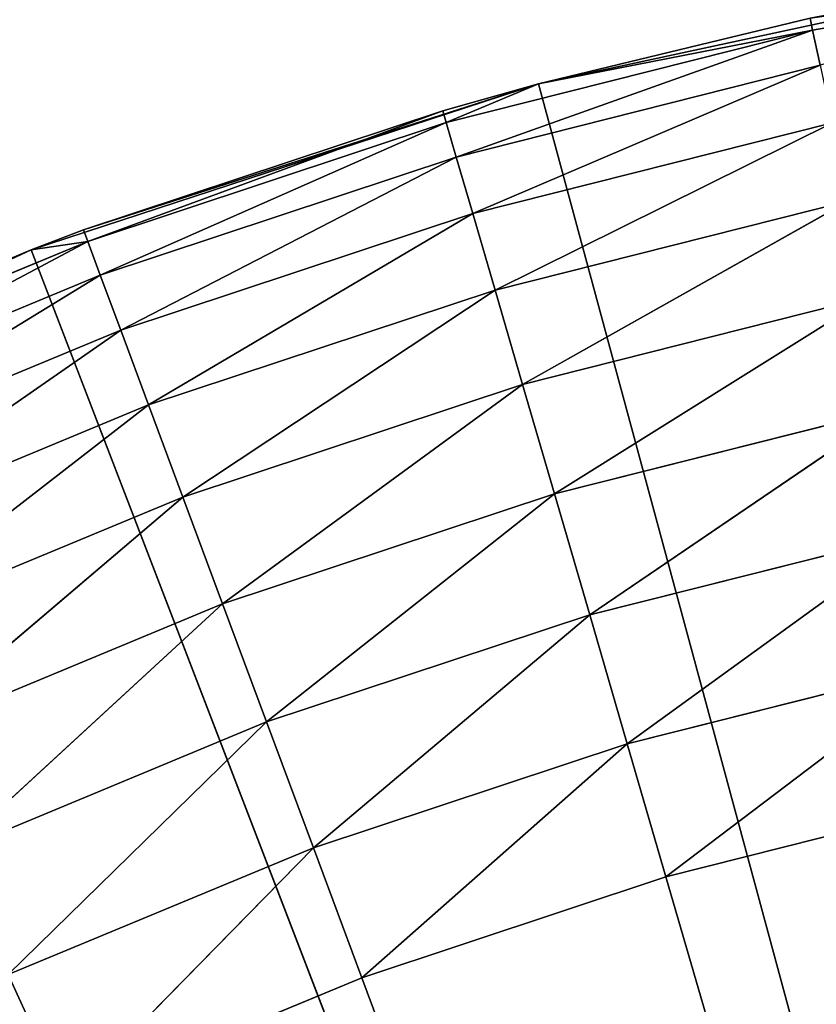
# Model space of a CAD drawing. Extents: x 0.4 to 80.4, y 0.1 to 20.1.
# Tile 591 of 656: x 78.1601 to 78.26, y 18.0792 to 18.2026. Entities that reach past the tile are written whole.
import ezdxf

# ---------------------------------------------------------------- set-up
doc = ezdxf.new("R2010")
doc.units = 0
doc.header["$LTSCALE"] = 2.54
doc.layers.get('0').update_dxf_attribs({"color": 13, "linetype": 'CONTINUOUS'})

# ---------------------------------------------------------------- blocks, each defined once
blk = doc.blocks.new('P__KA_KUCHENNA_MOLISA_STL')
at = {"color": 0}
for p, q in [((78.25954, 18.20128, 88.98264), (78.30619, 18.20948, 88.98264)), ((78.25954, 18.20128, 88.98264), (78.30619, 18.20948, 88.98264)), ((78.22518, 18.19453, 89.4), (78.29059, 18.20867, 89.4)), ((78.22518, 18.19453, 89.4), (78.29059, 18.20867, 89.4)), ((78.22518, 18.19453, 89.4), (78.25922, 18.20277, 89)), ((78.25922, 18.20277, 89), (78.22518, 18.19453, 89)), ((78.22518, 18.19453, 89.4), (78.25922, 18.20277, 89)), ((78.25922, 18.20277, 89), (78.22518, 18.19453, 89)), ((78.25922, 18.20277, 89), (78.25954, 18.20128, 88.98264)), ((78.25922, 18.20277, 89), (78.25954, 18.20128, 88.98264)), ((78.25954, 18.20128, 88.98264), (78.21361, 18.1897, 88.98264)), ((78.25954, 18.20128, 88.98264), (78.21361, 18.1897, 88.98264)), ((78.25954, 18.20128, 88.98264), (78.21487, 18.18537, 88.9658)), ((78.25954, 18.20128, 88.98264), (78.21487, 18.18537, 88.9658)), ((78.25954, 18.20128, 88.98264), (78.22518, 18.19453, 89)), ((78.25954, 18.20128, 88.98264), (78.22518, 18.19453, 89)), ((78.26048, 18.19687, 88.9658), (78.25954, 18.20128, 88.98264)), ((78.26048, 18.19687, 88.9658), (78.25954, 18.20128, 88.98264)), ((78.26048, 18.19687, 88.9658), (78.21487, 18.18537, 88.9658)), ((78.26048, 18.19687, 88.9658), (78.21487, 18.18537, 88.9658)), ((78.26048, 18.19687, 88.9658), (78.21693, 18.1783, 88.95)), ((78.26048, 18.19687, 88.9658), (78.21693, 18.1783, 88.95)), ((78.16156, 18.17375, 89.4), (78.22518, 18.19453, 89.4)), ((78.16156, 18.17375, 89.4), (78.22518, 18.19453, 89.4)), ((78.16812, 18.17623, 89), (78.22518, 18.19453, 89.4)), ((78.16812, 18.17623, 89), (78.22518, 18.19453, 89.4)), ((78.22518, 18.19453, 89), (78.21318, 18.19116, 89)), ((78.21318, 18.19116, 89), (78.22518, 18.19453, 89.4)), ((78.21318, 18.19116, 89), (78.22518, 18.19453, 89.4)), ((78.22518, 18.19453, 89), (78.21318, 18.19116, 89)), ((78.22518, 18.19453, 89), (78.21361, 18.1897, 88.98264)), ((78.22518, 18.19453, 89), (78.21361, 18.1897, 88.98264)), ((78.22518, 18.19453, 89.4), (78.22518, 18.19453, 89)), ((78.22518, 18.19453, 89.4), (78.22518, 18.19453, 89)), ((78.22518, 18.19453, 89.4), (78.395, 17.56711, 89.4)), ((78.22518, 18.19453, 89.4), (78.395, 17.56711, 89.4)), ((78.21318, 18.19116, 89), (78.16812, 18.17623, 89)), ((78.21318, 18.19116, 89), (78.16812, 18.17623, 89)), ((78.16865, 18.1748, 88.98264), (78.21318, 18.19116, 89)), ((78.16865, 18.1748, 88.98264), (78.21318, 18.19116, 89)), ((78.21361, 18.1897, 88.98264), (78.21318, 18.19116, 89)), ((78.21361, 18.1897, 88.98264), (78.21318, 18.19116, 89)), ((78.16865, 18.1748, 88.98264), (78.21361, 18.1897, 88.98264)), ((78.16865, 18.1748, 88.98264), (78.21361, 18.1897, 88.98264)), ((78.17022, 18.17057, 88.9658), (78.21361, 18.1897, 88.98264)), ((78.17022, 18.17057, 88.9658), (78.21361, 18.1897, 88.98264)), ((78.21487, 18.18537, 88.9658), (78.21361, 18.1897, 88.98264)), ((78.21487, 18.18537, 88.9658), (78.21361, 18.1897, 88.98264)), ((78.26202, 18.18967, 88.95), (78.21693, 18.1783, 88.95)), ((78.26202, 18.18967, 88.95), (78.21693, 18.1783, 88.95)), ((78.26202, 18.18967, 88.95), (78.21973, 18.1687, 88.93572)), ((78.26202, 18.18967, 88.95), (78.21973, 18.1687, 88.93572)), ((78.17022, 18.17057, 88.9658), (78.21487, 18.18537, 88.9658)), ((78.17022, 18.17057, 88.9658), (78.21487, 18.18537, 88.9658)), ((78.17279, 18.16367, 88.95), (78.21487, 18.18537, 88.9658)), ((78.17279, 18.16367, 88.95), (78.21487, 18.18537, 88.9658)), ((78.21693, 18.1783, 88.95), (78.21487, 18.18537, 88.9658)), ((78.21693, 18.1783, 88.95), (78.21487, 18.18537, 88.9658)), ((78.26411, 18.17989, 88.93572), (78.21973, 18.1687, 88.93572)), ((78.26411, 18.17989, 88.93572), (78.21973, 18.1687, 88.93572)), ((78.26411, 18.17989, 88.93572), (78.22318, 18.15687, 88.92339)), ((78.26411, 18.17989, 88.93572), (78.22318, 18.15687, 88.92339)), ((78.17279, 18.16367, 88.95), (78.21693, 18.1783, 88.95)), ((78.17279, 18.16367, 88.95), (78.21693, 18.1783, 88.95)), ((78.17628, 18.1543, 88.93572), (78.21693, 18.1783, 88.95)), ((78.17628, 18.1543, 88.93572), (78.21693, 18.1783, 88.95)), ((78.21973, 18.1687, 88.93572), (78.21693, 18.1783, 88.95)), ((78.21973, 18.1687, 88.93572), (78.21693, 18.1783, 88.95)), ((78.16812, 18.17623, 89), (78.16156, 18.17375, 89.4)), ((78.16812, 18.17623, 89), (78.16156, 18.17375, 89.4)), ((78.16812, 18.17623, 89), (78.16156, 18.17375, 89)), ((78.16812, 18.17623, 89), (78.16156, 18.17375, 89)), ((78.16812, 18.17623, 89), (78.16865, 18.1748, 88.98264)), ((78.16812, 18.17623, 89), (78.16865, 18.1748, 88.98264)), ((78.16865, 18.1748, 88.98264), (78.12489, 18.15666, 88.98264)), ((78.16865, 18.1748, 88.98264), (78.12489, 18.15666, 88.98264)), ((78.16865, 18.1748, 88.98264), (78.12677, 18.15256, 88.9658)), ((78.16865, 18.1748, 88.98264), (78.12677, 18.15256, 88.9658)), ((78.16865, 18.1748, 88.98264), (78.16156, 18.17375, 89)), ((78.16865, 18.1748, 88.98264), (78.16156, 18.17375, 89)), ((78.17022, 18.17057, 88.9658), (78.16865, 18.1748, 88.98264)), ((78.17022, 18.17057, 88.9658), (78.16865, 18.1748, 88.98264)), ((78.10043, 18.14653, 89.4), (78.16156, 18.17375, 89.4)), ((78.10043, 18.14653, 89.4), (78.16156, 18.17375, 89.4)), ((78.16156, 18.17375, 89.4), (78.12426, 18.15804, 89)), ((78.16156, 18.17375, 89), (78.12426, 18.15804, 89)), ((78.16156, 18.17375, 89.4), (78.12426, 18.15804, 89)), ((78.16156, 18.17375, 89), (78.12426, 18.15804, 89)), ((78.16156, 18.17375, 89), (78.12489, 18.15666, 88.98264)), ((78.16156, 18.17375, 89), (78.12489, 18.15666, 88.98264)), ((78.16156, 18.17375, 89), (78.16156, 18.17375, 89.4)), ((78.16156, 18.17375, 89), (78.16156, 18.17375, 89.4)), ((78.395, 17.56711, 89.4), (78.16156, 18.17375, 89.4)), ((78.395, 17.56711, 89.4), (78.16156, 18.17375, 89.4)), ((78.17022, 18.17057, 88.9658), (78.12677, 18.15256, 88.9658)), ((78.17022, 18.17057, 88.9658), (78.12677, 18.15256, 88.9658)), ((78.17022, 18.17057, 88.9658), (78.12984, 18.14586, 88.95)), ((78.17022, 18.17057, 88.9658), (78.12984, 18.14586, 88.95)), ((78.17279, 18.16367, 88.95), (78.17022, 18.17057, 88.9658)), ((78.17279, 18.16367, 88.95), (78.17022, 18.17057, 88.9658)), ((78.17628, 18.1543, 88.93572), (78.21973, 18.1687, 88.93572)), ((78.17628, 18.1543, 88.93572), (78.21973, 18.1687, 88.93572)), ((78.18058, 18.14275, 88.92339), (78.21973, 18.1687, 88.93572)), ((78.18058, 18.14275, 88.92339), (78.21973, 18.1687, 88.93572)), ((78.22318, 18.15687, 88.92339), (78.21973, 18.1687, 88.93572)), ((78.22318, 18.15687, 88.92339), (78.21973, 18.1687, 88.93572)), ((78.26668, 18.16784, 88.92339), (78.22318, 18.15687, 88.92339)), ((78.26668, 18.16784, 88.92339), (78.22318, 18.15687, 88.92339)), ((78.26668, 18.16784, 88.92339), (78.22717, 18.14316, 88.9134)), ((78.26668, 18.16784, 88.92339), (78.22717, 18.14316, 88.9134)), ((78.17279, 18.16367, 88.95), (78.12984, 18.14586, 88.95)), ((78.17279, 18.16367, 88.95), (78.12984, 18.14586, 88.95)), ((78.17279, 18.16367, 88.95), (78.134, 18.13677, 88.93572)), ((78.17279, 18.16367, 88.95), (78.134, 18.13677, 88.93572)), ((78.17628, 18.1543, 88.93572), (78.17279, 18.16367, 88.95)), ((78.17628, 18.1543, 88.93572), (78.17279, 18.16367, 88.95)), ((78.18058, 18.14275, 88.92339), (78.22318, 18.15687, 88.92339)), ((78.18058, 18.14275, 88.92339), (78.22318, 18.15687, 88.92339)), ((78.18557, 18.12937, 88.9134), (78.22318, 18.15687, 88.92339)), ((78.18557, 18.12937, 88.9134), (78.22318, 18.15687, 88.92339)), ((78.22717, 18.14316, 88.9134), (78.22318, 18.15687, 88.92339)), ((78.22717, 18.14316, 88.9134), (78.22318, 18.15687, 88.92339)), ((78.17628, 18.1543, 88.93572), (78.134, 18.13677, 88.93572)), ((78.17628, 18.1543, 88.93572), (78.134, 18.13677, 88.93572)), ((78.17628, 18.1543, 88.93572), (78.13914, 18.12556, 88.92339)), ((78.17628, 18.1543, 88.93572), (78.13914, 18.12556, 88.92339)), ((78.18058, 18.14275, 88.92339), (78.17628, 18.1543, 88.93572)), ((78.18058, 18.14275, 88.92339), (78.17628, 18.1543, 88.93572)), ((78.26967, 18.15387, 88.9134), (78.22717, 18.14316, 88.9134)), ((78.26967, 18.15387, 88.9134), (78.22717, 18.14316, 88.9134)), ((78.26967, 18.15387, 88.9134), (78.23159, 18.12799, 88.90603)), ((78.26967, 18.15387, 88.9134), (78.23159, 18.12799, 88.90603)), ((78.18058, 18.14275, 88.92339), (78.13914, 18.12556, 88.92339)), ((78.18058, 18.14275, 88.92339), (78.13914, 18.12556, 88.92339)), ((78.18058, 18.14275, 88.92339), (78.14509, 18.11258, 88.9134)), ((78.18058, 18.14275, 88.92339), (78.14509, 18.11258, 88.9134)), ((78.18557, 18.12937, 88.9134), (78.18058, 18.14275, 88.92339)), ((78.18557, 18.12937, 88.9134), (78.18058, 18.14275, 88.92339)), ((78.18557, 18.12937, 88.9134), (78.22717, 18.14316, 88.9134)), ((78.18557, 18.12937, 88.9134), (78.22717, 18.14316, 88.9134)), ((78.19108, 18.11457, 88.90603), (78.22717, 18.14316, 88.9134)), ((78.19108, 18.11457, 88.90603), (78.22717, 18.14316, 88.9134)), ((78.23159, 18.12799, 88.90603), (78.22717, 18.14316, 88.9134)), ((78.23159, 18.12799, 88.90603), (78.22717, 18.14316, 88.9134)), ((78.27297, 18.13842, 88.90603), (78.23159, 18.12799, 88.90603)), ((78.27297, 18.13842, 88.90603), (78.23159, 18.12799, 88.90603)), ((78.27297, 18.13842, 88.90603), (78.2363, 18.11183, 88.90152)), ((78.27297, 18.13842, 88.90603), (78.2363, 18.11183, 88.90152)), ((78.18557, 18.12937, 88.9134), (78.14509, 18.11258, 88.9134)), ((78.18557, 18.12937, 88.9134), (78.14509, 18.11258, 88.9134)), ((78.18557, 18.12937, 88.9134), (78.15167, 18.09822, 88.90603)), ((78.18557, 18.12937, 88.9134), (78.15167, 18.09822, 88.90603)), ((78.19108, 18.11457, 88.90603), (78.18557, 18.12937, 88.9134)), ((78.19108, 18.11457, 88.90603), (78.18557, 18.12937, 88.9134)), ((78.19108, 18.11457, 88.90603), (78.23159, 18.12799, 88.90603)), ((78.19108, 18.11457, 88.90603), (78.23159, 18.12799, 88.90603)), ((78.19696, 18.09879, 88.90152), (78.23159, 18.12799, 88.90603)), ((78.19696, 18.09879, 88.90152), (78.23159, 18.12799, 88.90603)), ((78.2363, 18.11183, 88.90152), (78.23159, 18.12799, 88.90603)), ((78.2363, 18.11183, 88.90152), (78.23159, 18.12799, 88.90603)), ((78.27648, 18.12196, 88.90152), (78.2363, 18.11183, 88.90152)), ((78.27648, 18.12196, 88.90152), (78.2363, 18.11183, 88.90152)), ((78.27648, 18.12196, 88.90152), (78.24116, 18.09516, 88.9)), ((78.27648, 18.12196, 88.90152), (78.24116, 18.09516, 88.9)), ((78.19108, 18.11457, 88.90603), (78.15167, 18.09822, 88.90603)), ((78.19108, 18.11457, 88.90603), (78.15167, 18.09822, 88.90603)), ((78.19108, 18.11457, 88.90603), (78.15868, 18.08291, 88.90152)), ((78.19108, 18.11457, 88.90603), (78.15868, 18.08291, 88.90152)), ((78.19696, 18.09879, 88.90152), (78.19108, 18.11457, 88.90603)), ((78.19696, 18.09879, 88.90152), (78.19108, 18.11457, 88.90603)), ((78.19696, 18.09879, 88.90152), (78.2363, 18.11183, 88.90152)), ((78.19696, 18.09879, 88.90152), (78.2363, 18.11183, 88.90152)), ((78.20302, 18.08252, 88.9), (78.2363, 18.11183, 88.90152)), ((78.20302, 18.08252, 88.9), (78.2363, 18.11183, 88.90152)), ((78.24116, 18.09516, 88.9), (78.2363, 18.11183, 88.90152)), ((78.24116, 18.09516, 88.9), (78.2363, 18.11183, 88.90152)), ((78.24116, 18.09516, 88.9), (78.28011, 18.10498, 88.9)), ((78.24116, 18.09516, 88.9), (78.28011, 18.10498, 88.9)), ((78.19696, 18.09879, 88.90152), (78.15868, 18.08291, 88.90152)), ((78.19696, 18.09879, 88.90152), (78.15868, 18.08291, 88.90152)), ((78.19696, 18.09879, 88.90152), (78.16591, 18.06713, 88.9)), ((78.19696, 18.09879, 88.90152), (78.16591, 18.06713, 88.9)), ((78.20302, 18.08252, 88.9), (78.19696, 18.09879, 88.90152)), ((78.20302, 18.08252, 88.9), (78.19696, 18.09879, 88.90152)), ((78.20302, 18.08252, 88.9), (78.24116, 18.09516, 88.9)), ((78.20302, 18.08252, 88.9), (78.24116, 18.09516, 88.9)), ((78.24116, 18.09516, 88.9), (78.395, 17.56711, 88.9)), ((78.24116, 18.09516, 88.9), (78.395, 17.56711, 88.9)), ((78.16591, 18.06713, 88.9), (78.15868, 18.08291, 88.90152)), ((78.16591, 18.06713, 88.9), (78.15868, 18.08291, 88.90152)), ((78.16591, 18.06713, 88.9), (78.20302, 18.08252, 88.9)), ((78.16591, 18.06713, 88.9), (78.20302, 18.08252, 88.9)), ((78.395, 17.56711, 88.9), (78.20302, 18.08252, 88.9)), ((78.395, 17.56711, 88.9), (78.20302, 18.08252, 88.9))]:
    blk.add_line(p, q, dxfattribs=at)
mesh = blk.add_polyface(dxfattribs=at)
corners = [(78.17003, 17.83523, 89.4), (78.12689, 17.79209, 89.4), (0.395, 19.86711, 89.4)]
mesh.append_faces([[corners[k] for k in face] for face in [(0, 1, 2)]], dxfattribs={"color": 0})
mesh = blk.add_polyface(dxfattribs=at)
corners = [(80.395, 19.86711, 89.4), (78.27529, 17.896, 89.4), (0.395, 19.86711, 89.4)]
mesh.append_faces([[corners[k] for k in face] for face in [(0, 1, 2)]], dxfattribs={"color": 0})
mesh = blk.add_polyface(dxfattribs=at)
corners = [(78.27529, 17.896, 89.4), (78.22, 17.87022, 89.4), (0.395, 19.86711, 89.4)]
mesh.append_faces([[corners[k] for k in face] for face in [(0, 1, 2)]], dxfattribs={"color": 0})
mesh = blk.add_polyface(dxfattribs=at)
corners = [(78.22, 17.87022, 89.4), (78.17003, 17.83523, 89.4), (0.395, 19.86711, 89.4)]
mesh.append_faces([[corners[k] for k in face] for face in [(0, 1, 2)]], dxfattribs={"color": 0})
mesh = blk.add_polyface(dxfattribs=at)
corners = [(80.395, 19.86711, 89.5), (0.395, 19.86711, 89.5), (2.51471, 17.896, 89.5)]
mesh.append_faces([[corners[k] for k in face] for face in [(0, 1, 2)]], dxfattribs={"color": 0})
mesh = blk.add_polyface(dxfattribs=at)
corners = [(80.395, 19.86711, 89.5), (2.51471, 17.896, 89.5), (2.57, 17.87022, 89.5)]
mesh.append_faces([[corners[k] for k in face] for face in [(0, 1, 2)]], dxfattribs={"color": 0})
mesh = blk.add_polyface(dxfattribs=at)
corners = [(80.395, 19.86711, 89.5), (2.57, 17.87022, 89.5), (2.61998, 17.83523, 89.5)]
mesh.append_faces([[corners[k] for k in face] for face in [(0, 1, 2)]], dxfattribs={"color": 0})
mesh = blk.add_polyface(dxfattribs=at)
corners = [(80.395, 19.86711, 89.5), (2.61998, 17.83523, 89.5), (2.66312, 17.79209, 89.5)]
mesh.append_faces([[corners[k] for k in face] for face in [(0, 1, 2)]], dxfattribs={"color": 0})
mesh = blk.add_polyface(dxfattribs=at)
corners = [(80.395, 19.86711, 89.5), (2.66312, 17.79209, 89.5), (2.69811, 17.74211, 89.5)]
mesh.append_faces([[corners[k] for k in face] for face in [(0, 1, 2)]], dxfattribs={"color": 0})
mesh = blk.add_polyface(dxfattribs=at)
corners = [(80.395, 19.86711, 89.5), (2.69811, 17.74211, 89.5), (78.17003, 17.83523, 89.5)]
mesh.append_faces([[corners[k] for k in face] for face in [(0, 1, 2)]], dxfattribs={"color": 0})
mesh = blk.add_polyface(dxfattribs=at)
corners = [(80.395, 19.86711, 89.5), (78.17003, 17.83523, 89.5), (78.22, 17.87022, 89.5)]
mesh.append_faces([[corners[k] for k in face] for face in [(0, 1, 2)]], dxfattribs={"color": 0})
mesh = blk.add_polyface(dxfattribs=at)
corners = [(80.395, 19.86711, 89.5), (78.22, 17.87022, 89.5), (78.27529, 17.896, 89.5)]
mesh.append_faces([[corners[k] for k in face] for face in [(0, 1, 2)]], dxfattribs={"color": 0})
mesh = blk.add_polyface(dxfattribs=at)
corners = [(78.25922, 18.20277, 89), (78.30619, 18.20948, 88.98264), (78.25954, 18.20128, 88.98264)]
mesh.append_faces([[corners[k] for k in face] for face in [(0, 1, 2)]], dxfattribs={"color": 0})
mesh = blk.add_polyface(dxfattribs=at)
corners = [(78.30619, 18.20948, 88.98264), (78.26048, 18.19687, 88.9658), (78.25954, 18.20128, 88.98264)]
mesh.append_faces([[corners[k] for k in face] for face in [(0, 1, 2)]], dxfattribs={"color": 0})
mesh = blk.add_polyface(dxfattribs=at)
corners = [(78.29059, 18.20867, 89.4), (78.25922, 18.20277, 89), (78.22518, 18.19453, 89.4)]
mesh.append_faces([[corners[k] for k in face] for face in [(0, 1, 2)]], dxfattribs={"color": 0})
mesh = blk.add_polyface(dxfattribs=at)
corners = [(78.395, 17.56711, 89.4), (78.29059, 18.20867, 89.4), (78.22518, 18.19453, 89.4)]
mesh.append_faces([[corners[k] for k in face] for face in [(0, 1, 2)]], dxfattribs={"color": 0})
mesh = blk.add_polyface(dxfattribs=at)
corners = [(78.22518, 18.19453, 89.4), (78.25922, 18.20277, 89), (78.22518, 18.19453, 89)]
mesh.append_faces([[corners[k] for k in face] for face in [(0, 1, 2)]], dxfattribs={"color": 0})
mesh = blk.add_polyface(dxfattribs=at)
corners = [(78.25922, 18.20277, 89), (78.25954, 18.20128, 88.98264), (78.22518, 18.19453, 89)]
mesh.append_faces([[corners[k] for k in face] for face in [(0, 1, 2)]], dxfattribs={"color": 0})
mesh = blk.add_polyface(dxfattribs=at)
corners = [(78.22518, 18.19453, 89), (78.25954, 18.20128, 88.98264), (78.21361, 18.1897, 88.98264)]
mesh.append_faces([[corners[k] for k in face] for face in [(0, 1, 2)]], dxfattribs={"color": 0})
mesh = blk.add_polyface(dxfattribs=at)
corners = [(78.25954, 18.20128, 88.98264), (78.21487, 18.18537, 88.9658), (78.21361, 18.1897, 88.98264)]
mesh.append_faces([[corners[k] for k in face] for face in [(0, 1, 2)]], dxfattribs={"color": 0})
mesh = blk.add_polyface(dxfattribs=at)
corners = [(78.25954, 18.20128, 88.98264), (78.26048, 18.19687, 88.9658), (78.21487, 18.18537, 88.9658)]
mesh.append_faces([[corners[k] for k in face] for face in [(0, 1, 2)]], dxfattribs={"color": 0})
mesh = blk.add_polyface(dxfattribs=at)
corners = [(78.26048, 18.19687, 88.9658), (78.21693, 18.1783, 88.95), (78.21487, 18.18537, 88.9658)]
mesh.append_faces([[corners[k] for k in face] for face in [(0, 1, 2)]], dxfattribs={"color": 0})
mesh = blk.add_polyface(dxfattribs=at)
corners = [(78.26048, 18.19687, 88.9658), (78.26202, 18.18967, 88.95), (78.21693, 18.1783, 88.95)]
mesh.append_faces([[corners[k] for k in face] for face in [(0, 1, 2)]], dxfattribs={"color": 0})
mesh = blk.add_polyface(dxfattribs=at)
corners = [(78.22518, 18.19453, 89.4), (78.16812, 18.17623, 89), (78.16156, 18.17375, 89.4)]
mesh.append_faces([[corners[k] for k in face] for face in [(0, 1, 2)]], dxfattribs={"color": 0})
mesh = blk.add_polyface(dxfattribs=at)
corners = [(78.395, 17.56711, 89.4), (78.22518, 18.19453, 89.4), (78.16156, 18.17375, 89.4)]
mesh.append_faces([[corners[k] for k in face] for face in [(0, 1, 2)]], dxfattribs={"color": 0})
mesh = blk.add_polyface(dxfattribs=at)
corners = [(78.22518, 18.19453, 89.4), (78.21318, 18.19116, 89), (78.16812, 18.17623, 89)]
mesh.append_faces([[corners[k] for k in face] for face in [(0, 1, 2)]], dxfattribs={"color": 0})
mesh = blk.add_polyface(dxfattribs=at)
corners = [(78.22518, 18.19453, 89.4), (78.22518, 18.19453, 89), (78.21318, 18.19116, 89)]
mesh.append_faces([[corners[k] for k in face] for face in [(0, 1, 2)]], dxfattribs={"color": 0})
mesh = blk.add_polyface(dxfattribs=at)
corners = [(78.22518, 18.19453, 89), (78.21361, 18.1897, 88.98264), (78.21318, 18.19116, 89)]
mesh.append_faces([[corners[k] for k in face] for face in [(0, 1, 2)]], dxfattribs={"color": 0})
mesh = blk.add_polyface(dxfattribs=at)
corners = [(78.21318, 18.19116, 89), (78.16865, 18.1748, 88.98264), (78.16812, 18.17623, 89)]
mesh.append_faces([[corners[k] for k in face] for face in [(0, 1, 2)]], dxfattribs={"color": 0})
mesh = blk.add_polyface(dxfattribs=at)
corners = [(78.21318, 18.19116, 89), (78.21361, 18.1897, 88.98264), (78.16865, 18.1748, 88.98264)]
mesh.append_faces([[corners[k] for k in face] for face in [(0, 1, 2)]], dxfattribs={"color": 0})
mesh = blk.add_polyface(dxfattribs=at)
corners = [(78.21361, 18.1897, 88.98264), (78.17022, 18.17057, 88.9658), (78.16865, 18.1748, 88.98264)]
mesh.append_faces([[corners[k] for k in face] for face in [(0, 1, 2)]], dxfattribs={"color": 0})
mesh = blk.add_polyface(dxfattribs=at)
corners = [(78.21361, 18.1897, 88.98264), (78.21487, 18.18537, 88.9658), (78.17022, 18.17057, 88.9658)]
mesh.append_faces([[corners[k] for k in face] for face in [(0, 1, 2)]], dxfattribs={"color": 0})
mesh = blk.add_polyface(dxfattribs=at)
corners = [(78.26202, 18.18967, 88.95), (78.21973, 18.1687, 88.93572), (78.21693, 18.1783, 88.95)]
mesh.append_faces([[corners[k] for k in face] for face in [(0, 1, 2)]], dxfattribs={"color": 0})
mesh = blk.add_polyface(dxfattribs=at)
corners = [(78.26202, 18.18967, 88.95), (78.26411, 18.17989, 88.93572), (78.21973, 18.1687, 88.93572)]
mesh.append_faces([[corners[k] for k in face] for face in [(0, 1, 2)]], dxfattribs={"color": 0})
mesh = blk.add_polyface(dxfattribs=at)
corners = [(78.21487, 18.18537, 88.9658), (78.17279, 18.16367, 88.95), (78.17022, 18.17057, 88.9658)]
mesh.append_faces([[corners[k] for k in face] for face in [(0, 1, 2)]], dxfattribs={"color": 0})
mesh = blk.add_polyface(dxfattribs=at)
corners = [(78.21487, 18.18537, 88.9658), (78.21693, 18.1783, 88.95), (78.17279, 18.16367, 88.95)]
mesh.append_faces([[corners[k] for k in face] for face in [(0, 1, 2)]], dxfattribs={"color": 0})
mesh = blk.add_polyface(dxfattribs=at)
corners = [(78.26411, 18.17989, 88.93572), (78.22318, 18.15687, 88.92339), (78.21973, 18.1687, 88.93572)]
mesh.append_faces([[corners[k] for k in face] for face in [(0, 1, 2)]], dxfattribs={"color": 0})
mesh = blk.add_polyface(dxfattribs=at)
corners = [(78.26668, 18.16784, 88.92339), (78.22318, 18.15687, 88.92339), (78.26411, 18.17989, 88.93572)]
mesh.append_faces([[corners[k] for k in face] for face in [(0, 1, 2)]], dxfattribs={"color": 0})
mesh = blk.add_polyface(dxfattribs=at)
corners = [(78.21693, 18.1783, 88.95), (78.17628, 18.1543, 88.93572), (78.17279, 18.16367, 88.95)]
mesh.append_faces([[corners[k] for k in face] for face in [(0, 1, 2)]], dxfattribs={"color": 0})
mesh = blk.add_polyface(dxfattribs=at)
corners = [(78.21693, 18.1783, 88.95), (78.21973, 18.1687, 88.93572), (78.17628, 18.1543, 88.93572)]
mesh.append_faces([[corners[k] for k in face] for face in [(0, 1, 2)]], dxfattribs={"color": 0})
mesh = blk.add_polyface(dxfattribs=at)
corners = [(78.16156, 18.17375, 89.4), (78.16812, 18.17623, 89), (78.16156, 18.17375, 89)]
mesh.append_faces([[corners[k] for k in face] for face in [(0, 1, 2)]], dxfattribs={"color": 0})
mesh = blk.add_polyface(dxfattribs=at)
corners = [(78.16812, 18.17623, 89), (78.16865, 18.1748, 88.98264), (78.16156, 18.17375, 89)]
mesh.append_faces([[corners[k] for k in face] for face in [(0, 1, 2)]], dxfattribs={"color": 0})
mesh = blk.add_polyface(dxfattribs=at)
corners = [(78.16156, 18.17375, 89), (78.16865, 18.1748, 88.98264), (78.12489, 18.15666, 88.98264)]
mesh.append_faces([[corners[k] for k in face] for face in [(0, 1, 2)]], dxfattribs={"color": 0})
mesh = blk.add_polyface(dxfattribs=at)
corners = [(78.16865, 18.1748, 88.98264), (78.12677, 18.15256, 88.9658), (78.12489, 18.15666, 88.98264)]
mesh.append_faces([[corners[k] for k in face] for face in [(0, 1, 2)]], dxfattribs={"color": 0})
mesh = blk.add_polyface(dxfattribs=at)
corners = [(78.16865, 18.1748, 88.98264), (78.17022, 18.17057, 88.9658), (78.12677, 18.15256, 88.9658)]
mesh.append_faces([[corners[k] for k in face] for face in [(0, 1, 2)]], dxfattribs={"color": 0})
mesh = blk.add_polyface(dxfattribs=at)
corners = [(78.16156, 18.17375, 89.4), (78.12426, 18.15804, 89), (78.10043, 18.14653, 89.4)]
mesh.append_faces([[corners[k] for k in face] for face in [(0, 1, 2)]], dxfattribs={"color": 0})
mesh = blk.add_polyface(dxfattribs=at)
corners = [(78.395, 17.56711, 89.4), (78.16156, 18.17375, 89.4), (78.10043, 18.14653, 89.4)]
mesh.append_faces([[corners[k] for k in face] for face in [(0, 1, 2)]], dxfattribs={"color": 0})
mesh = blk.add_polyface(dxfattribs=at)
corners = [(78.16156, 18.17375, 89.4), (78.16156, 18.17375, 89), (78.12426, 18.15804, 89)]
mesh.append_faces([[corners[k] for k in face] for face in [(0, 1, 2)]], dxfattribs={"color": 0})
mesh = blk.add_polyface(dxfattribs=at)
corners = [(78.16156, 18.17375, 89), (78.12489, 18.15666, 88.98264), (78.12426, 18.15804, 89)]
mesh.append_faces([[corners[k] for k in face] for face in [(0, 1, 2)]], dxfattribs={"color": 0})
mesh = blk.add_polyface(dxfattribs=at)
corners = [(78.17022, 18.17057, 88.9658), (78.12984, 18.14586, 88.95), (78.12677, 18.15256, 88.9658)]
mesh.append_faces([[corners[k] for k in face] for face in [(0, 1, 2)]], dxfattribs={"color": 0})
mesh = blk.add_polyface(dxfattribs=at)
corners = [(78.17022, 18.17057, 88.9658), (78.17279, 18.16367, 88.95), (78.12984, 18.14586, 88.95)]
mesh.append_faces([[corners[k] for k in face] for face in [(0, 1, 2)]], dxfattribs={"color": 0})
mesh = blk.add_polyface(dxfattribs=at)
corners = [(78.21973, 18.1687, 88.93572), (78.18058, 18.14275, 88.92339), (78.17628, 18.1543, 88.93572)]
mesh.append_faces([[corners[k] for k in face] for face in [(0, 1, 2)]], dxfattribs={"color": 0})
mesh = blk.add_polyface(dxfattribs=at)
corners = [(78.22318, 18.15687, 88.92339), (78.18058, 18.14275, 88.92339), (78.21973, 18.1687, 88.93572)]
mesh.append_faces([[corners[k] for k in face] for face in [(0, 1, 2)]], dxfattribs={"color": 0})
mesh = blk.add_polyface(dxfattribs=at)
corners = [(78.26668, 18.16784, 88.92339), (78.22717, 18.14316, 88.9134), (78.22318, 18.15687, 88.92339)]
mesh.append_faces([[corners[k] for k in face] for face in [(0, 1, 2)]], dxfattribs={"color": 0})
mesh = blk.add_polyface(dxfattribs=at)
corners = [(78.26967, 18.15387, 88.9134), (78.22717, 18.14316, 88.9134), (78.26668, 18.16784, 88.92339)]
mesh.append_faces([[corners[k] for k in face] for face in [(0, 1, 2)]], dxfattribs={"color": 0})
mesh = blk.add_polyface(dxfattribs=at)
corners = [(78.17279, 18.16367, 88.95), (78.134, 18.13677, 88.93572), (78.12984, 18.14586, 88.95)]
mesh.append_faces([[corners[k] for k in face] for face in [(0, 1, 2)]], dxfattribs={"color": 0})
mesh = blk.add_polyface(dxfattribs=at)
corners = [(78.17279, 18.16367, 88.95), (78.17628, 18.1543, 88.93572), (78.134, 18.13677, 88.93572)]
mesh.append_faces([[corners[k] for k in face] for face in [(0, 1, 2)]], dxfattribs={"color": 0})
mesh = blk.add_polyface(dxfattribs=at)
corners = [(78.22318, 18.15687, 88.92339), (78.18557, 18.12937, 88.9134), (78.18058, 18.14275, 88.92339)]
mesh.append_faces([[corners[k] for k in face] for face in [(0, 1, 2)]], dxfattribs={"color": 0})
mesh = blk.add_polyface(dxfattribs=at)
corners = [(78.22717, 18.14316, 88.9134), (78.18557, 18.12937, 88.9134), (78.22318, 18.15687, 88.92339)]
mesh.append_faces([[corners[k] for k in face] for face in [(0, 1, 2)]], dxfattribs={"color": 0})
mesh = blk.add_polyface(dxfattribs=at)
corners = [(78.17628, 18.1543, 88.93572), (78.13914, 18.12556, 88.92339), (78.134, 18.13677, 88.93572)]
mesh.append_faces([[corners[k] for k in face] for face in [(0, 1, 2)]], dxfattribs={"color": 0})
mesh = blk.add_polyface(dxfattribs=at)
corners = [(78.18058, 18.14275, 88.92339), (78.13914, 18.12556, 88.92339), (78.17628, 18.1543, 88.93572)]
mesh.append_faces([[corners[k] for k in face] for face in [(0, 1, 2)]], dxfattribs={"color": 0})
mesh = blk.add_polyface(dxfattribs=at)
corners = [(78.26967, 18.15387, 88.9134), (78.23159, 18.12799, 88.90603), (78.22717, 18.14316, 88.9134)]
mesh.append_faces([[corners[k] for k in face] for face in [(0, 1, 2)]], dxfattribs={"color": 0})
mesh = blk.add_polyface(dxfattribs=at)
corners = [(78.27297, 18.13842, 88.90603), (78.23159, 18.12799, 88.90603), (78.26967, 18.15387, 88.9134)]
mesh.append_faces([[corners[k] for k in face] for face in [(0, 1, 2)]], dxfattribs={"color": 0})
mesh = blk.add_polyface(dxfattribs=at)
corners = [(78.395, 17.56711, 89.4), (78.10043, 18.14653, 89.4), (78.04241, 18.11317, 89.4)]
mesh.append_faces([[corners[k] for k in face] for face in [(0, 1, 2)]], dxfattribs={"color": 0})
mesh = blk.add_polyface(dxfattribs=at)
corners = [(78.18058, 18.14275, 88.92339), (78.14509, 18.11258, 88.9134), (78.13914, 18.12556, 88.92339)]
mesh.append_faces([[corners[k] for k in face] for face in [(0, 1, 2)]], dxfattribs={"color": 0})
mesh = blk.add_polyface(dxfattribs=at)
corners = [(78.18557, 18.12937, 88.9134), (78.14509, 18.11258, 88.9134), (78.18058, 18.14275, 88.92339)]
mesh.append_faces([[corners[k] for k in face] for face in [(0, 1, 2)]], dxfattribs={"color": 0})
mesh = blk.add_polyface(dxfattribs=at)
corners = [(78.22717, 18.14316, 88.9134), (78.19108, 18.11457, 88.90603), (78.18557, 18.12937, 88.9134)]
mesh.append_faces([[corners[k] for k in face] for face in [(0, 1, 2)]], dxfattribs={"color": 0})
mesh = blk.add_polyface(dxfattribs=at)
corners = [(78.23159, 18.12799, 88.90603), (78.19108, 18.11457, 88.90603), (78.22717, 18.14316, 88.9134)]
mesh.append_faces([[corners[k] for k in face] for face in [(0, 1, 2)]], dxfattribs={"color": 0})
mesh = blk.add_polyface(dxfattribs=at)
corners = [(78.27297, 18.13842, 88.90603), (78.2363, 18.11183, 88.90152), (78.23159, 18.12799, 88.90603)]
mesh.append_faces([[corners[k] for k in face] for face in [(0, 1, 2)]], dxfattribs={"color": 0})
mesh = blk.add_polyface(dxfattribs=at)
corners = [(78.27648, 18.12196, 88.90152), (78.2363, 18.11183, 88.90152), (78.27297, 18.13842, 88.90603)]
mesh.append_faces([[corners[k] for k in face] for face in [(0, 1, 2)]], dxfattribs={"color": 0})
mesh = blk.add_polyface(dxfattribs=at)
corners = [(78.18557, 18.12937, 88.9134), (78.15167, 18.09822, 88.90603), (78.14509, 18.11258, 88.9134)]
mesh.append_faces([[corners[k] for k in face] for face in [(0, 1, 2)]], dxfattribs={"color": 0})
mesh = blk.add_polyface(dxfattribs=at)
corners = [(78.19108, 18.11457, 88.90603), (78.15167, 18.09822, 88.90603), (78.18557, 18.12937, 88.9134)]
mesh.append_faces([[corners[k] for k in face] for face in [(0, 1, 2)]], dxfattribs={"color": 0})
mesh = blk.add_polyface(dxfattribs=at)
corners = [(78.23159, 18.12799, 88.90603), (78.19696, 18.09879, 88.90152), (78.19108, 18.11457, 88.90603)]
mesh.append_faces([[corners[k] for k in face] for face in [(0, 1, 2)]], dxfattribs={"color": 0})
mesh = blk.add_polyface(dxfattribs=at)
corners = [(78.2363, 18.11183, 88.90152), (78.19696, 18.09879, 88.90152), (78.23159, 18.12799, 88.90603)]
mesh.append_faces([[corners[k] for k in face] for face in [(0, 1, 2)]], dxfattribs={"color": 0})
mesh = blk.add_polyface(dxfattribs=at)
corners = [(78.27648, 18.12196, 88.90152), (78.24116, 18.09516, 88.9), (78.2363, 18.11183, 88.90152)]
mesh.append_faces([[corners[k] for k in face] for face in [(0, 1, 2)]], dxfattribs={"color": 0})
mesh = blk.add_polyface(dxfattribs=at)
corners = [(78.28011, 18.10498, 88.9), (78.24116, 18.09516, 88.9), (78.27648, 18.12196, 88.90152)]
mesh.append_faces([[corners[k] for k in face] for face in [(0, 1, 2)]], dxfattribs={"color": 0})
mesh = blk.add_polyface(dxfattribs=at)
corners = [(78.19108, 18.11457, 88.90603), (78.15868, 18.08291, 88.90152), (78.15167, 18.09822, 88.90603)]
mesh.append_faces([[corners[k] for k in face] for face in [(0, 1, 2)]], dxfattribs={"color": 0})
mesh = blk.add_polyface(dxfattribs=at)
corners = [(78.19696, 18.09879, 88.90152), (78.15868, 18.08291, 88.90152), (78.19108, 18.11457, 88.90603)]
mesh.append_faces([[corners[k] for k in face] for face in [(0, 1, 2)]], dxfattribs={"color": 0})
mesh = blk.add_polyface(dxfattribs=at)
corners = [(78.395, 17.56711, 89.4), (78.04241, 18.11317, 89.4), (77.98813, 18.07402, 89.4)]
mesh.append_faces([[corners[k] for k in face] for face in [(0, 1, 2)]], dxfattribs={"color": 0})
mesh = blk.add_polyface(dxfattribs=at)
corners = [(78.2363, 18.11183, 88.90152), (78.20302, 18.08252, 88.9), (78.19696, 18.09879, 88.90152)]
mesh.append_faces([[corners[k] for k in face] for face in [(0, 1, 2)]], dxfattribs={"color": 0})
mesh = blk.add_polyface(dxfattribs=at)
corners = [(78.24116, 18.09516, 88.9), (78.20302, 18.08252, 88.9), (78.2363, 18.11183, 88.90152)]
mesh.append_faces([[corners[k] for k in face] for face in [(0, 1, 2)]], dxfattribs={"color": 0})
mesh = blk.add_polyface(dxfattribs=at)
corners = [(78.395, 17.56711, 88.9), (78.24116, 18.09516, 88.9), (78.28011, 18.10498, 88.9)]
mesh.append_faces([[corners[k] for k in face] for face in [(0, 1, 2)]], dxfattribs={"color": 0})
mesh = blk.add_polyface(dxfattribs=at)
corners = [(78.19696, 18.09879, 88.90152), (78.16591, 18.06713, 88.9), (78.15868, 18.08291, 88.90152)]
mesh.append_faces([[corners[k] for k in face] for face in [(0, 1, 2)]], dxfattribs={"color": 0})
mesh = blk.add_polyface(dxfattribs=at)
corners = [(78.20302, 18.08252, 88.9), (78.16591, 18.06713, 88.9), (78.19696, 18.09879, 88.90152)]
mesh.append_faces([[corners[k] for k in face] for face in [(0, 1, 2)]], dxfattribs={"color": 0})
mesh = blk.add_polyface(dxfattribs=at)
corners = [(78.395, 17.56711, 88.9), (78.20302, 18.08252, 88.9), (78.24116, 18.09516, 88.9)]
mesh.append_faces([[corners[k] for k in face] for face in [(0, 1, 2)]], dxfattribs={"color": 0})
mesh = blk.add_polyface(dxfattribs=at)
corners = [(78.16591, 18.06713, 88.9), (78.13002, 18.04907, 88.9), (78.15868, 18.08291, 88.90152)]
mesh.append_faces([[corners[k] for k in face] for face in [(0, 1, 2)]], dxfattribs={"color": 0})
mesh = blk.add_polyface(dxfattribs=at)
corners = [(78.395, 17.56711, 88.9), (78.16591, 18.06713, 88.9), (78.20302, 18.08252, 88.9)]
mesh.append_faces([[corners[k] for k in face] for face in [(0, 1, 2)]], dxfattribs={"color": 0})

msp = doc.modelspace()

# ---------------------------------------------------------------- block references
at = {"color": 0}
msp.add_blockref('P__KA_KUCHENNA_MOLISA_STL', (0, 0), dxfattribs=at)

doc.saveas('drawing.dxf')
